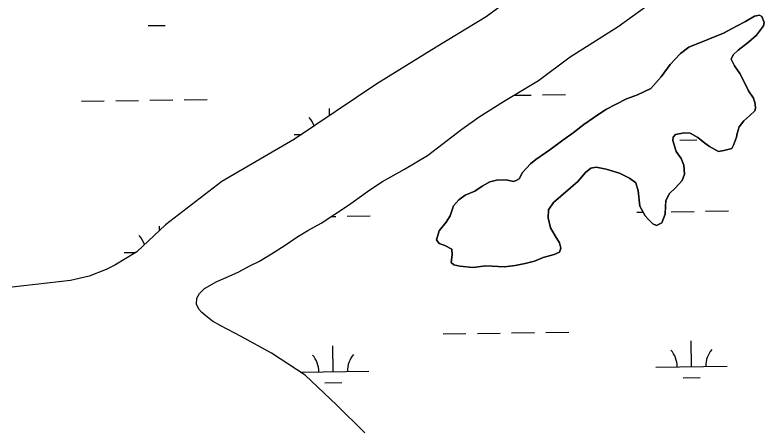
# Model space of a CAD drawing. Extents: x 3767014 to 3805179, y 361544 to 387384.
# Drawn here: x 3798204 to 3799254, y 377294 to 377879 of the extents above; entities that cross this region are included whole.
import ezdxf

# ---------------------------------------------------------------- set-up
doc = ezdxf.new("R2010")
doc.units = 0
doc.layers.add('V-TOPO-SHOR', color=7, linetype='Continuous')
doc.layers.add('V-WETL-SWMP', color=7, linetype='Continuous')

msp = doc.modelspace()

# ---------------------------------------------------------------- linework, layer by layer
at = {"layer": 'V-TOPO-SHOR'}
for points in [[(3799258.124, 378148.597), (3799182.141, 378092.934), (3799102.658, 378034.314), (3799041.687, 377992.101), (3799008.014, 377972.434), (3798990.591, 377960.85), (3798974.027, 377949.734), (3798937.788, 377930.376), (3798920.368, 377918.715), (3798863.749, 377876.346), (3798793.289, 377833.977), (3798710.622, 377782.437), (3798594.977, 377705.006), (3798493.255, 377645.77), (3798414.551, 377585.206), (3798374.187, 377547.5), (3798343.7, 377528.763), (3798331.492, 377522.701), (3798307.461, 377513.528), (3798281.566, 377507.39), (3798199.777, 377497.824)], [(3798693.453, 377293.716), (3798654.066, 377333.298), (3798609.827, 377374.674), (3798562.865, 377405.631), (3798520.334, 377428.811), (3798491.719, 377443.591), (3798480.136, 377450.202), (3798470.883, 377457.669), (3798465.361, 377462.57), (3798460.93, 377467.08), (3798458.054, 377473.924), (3798458.445, 377482.632), (3798461.868, 377489.241), (3798469.023, 377495.85), (3798486.132, 377506.035), (3798499.508, 377511.241), (3798517.239, 377519.482), (3798531.549, 377527.256), (3798546.014, 377534.094), (3798562.889, 377544.357), (3798582.175, 377556.872), (3798598.586, 377567.835), (3798613.671, 377577.395), (3798632.337, 377587.424), (3798670.678, 377612.535), (3798700.697, 377634.147), (3798718.195, 377645.886), (3798749.069, 377663.067), (3798781.188, 377682.111), (3798829.484, 377719.119), (3798853.826, 377736.222), (3798887.735, 377757.832), (3798936.963, 377787.45), (3798981.058, 377820.57), (3799048.562, 377862.86), (3799100.203, 377900.565)], [(3798932.985, 377676.717), (3798952.57, 377690.301), (3798970.955, 377703.886), (3798985.345, 377713.874), (3799000.133, 377725.461), (3799013.724, 377735.05), (3799030.91, 377746.638), (3799060.086, 377761.418), (3799075.274, 377767.011), (3799094.059, 377776.201), (3799108.448, 377792.183), (3799121.24, 377809.765), (3799135.631, 377824.949), (3799147.22, 377834.138), (3799173.998, 377844.526), (3799195.981, 377853.713), (3799213.967, 377863.302), (3799226.757, 377869.694), (3799239.546, 377877.286), (3799246.34, 377878.881), (3799249.537, 377876.882), (3799252.733, 377868.49), (3799251.933, 377863.695), (3799241.938, 377850.508), (3799230.748, 377840.917), (3799216.359, 377829.731), (3799209.564, 377823.337), (3799206.764, 377817.345), (3799211.159, 377807.75), (3799218.751, 377796.959), (3799225.143, 377784.571), (3799231.135, 377772.58), (3799237.928, 377762.587), (3799240.325, 377754.594), (3799240.724, 377748.198), (3799239.923, 377745.001), (3799232.729, 377738.21), (3799224.334, 377731.018), (3799217.94, 377722.228), (3799215.14, 377713.034), (3799214.34, 377707.84), (3799209.94, 377696.65), (3799207.542, 377692.255), (3799196.352, 377689.06), (3799188.758, 377687.862), (3799176.372, 377694.657), (3799169.579, 377699.456), (3799159.988, 377707.449), (3799149.199, 377713.446), (3799140.806, 377713.847), (3799128.815, 377711.451), (3799125.219, 377707.855), (3799124.817, 377703.06), (3799129.612, 377687.872), (3799136.405, 377678.28), (3799140.399, 377668.689), (3799141.195, 377656.298), (3799137.996, 377647.107), (3799128.403, 377636.717), (3799120.41, 377629.125), (3799115.212, 377619.135), (3799114.813, 377612.342), (3799114.01, 377599.954), (3799109.611, 377587.965), (3799102.017, 377584.368), (3799096.823, 377586.769), (3799090.03, 377593.564), (3799086.034, 377597.959), (3799078.844, 377611.15), (3799076.45, 377632.732), (3799073.255, 377643.92), (3799064.063, 377650.718), (3799050.477, 377657.513), (3799031.695, 377663.11), (3799017.707, 377665.912), (3799010.113, 377664.714), (3799002.519, 377658.322), (3798991.726, 377645.933), (3798957.752, 377616.366), (3798950.957, 377606.376), (3798950.156, 377595.186), (3798953.75, 377580.799), (3798960.142, 377569.606), (3798966.134, 377560.016), (3798968.131, 377552.422), (3798966.132, 377546.827), (3798958.94, 377543.63), (3798943.352, 377539.237), (3798931.361, 377534.442), (3798918.172, 377530.848), (3798904.184, 377528.454), (3798888.998, 377526.457), (3798863.022, 377527.661), (3798844.637, 377525.667), (3798826.653, 377527.268), (3798818.263, 377529.267), (3798814.664, 377532.466), (3798815.866, 377543.255), (3798815.467, 377551.248), (3798805.876, 377556.047), (3798797.885, 377558.844)], [(3798797.885, 377558.844), (3798793.889, 377564.04), (3798797.488, 377576.83), (3798807.482, 377588.817), (3798813.077, 377597.607), (3798817.875, 377611.994), (3798825.471, 377619.985), (3798834.264, 377626.778), (3798847.453, 377632.372), (3798857.844, 377639.163), (3798868.637, 377645.555), (3798877.829, 377647.551), (3798891.417, 377648.348), (3798901.807, 377645.95), (3798905.405, 377647.148), (3798909.802, 377649.544), (3798914.598, 377658.336), (3798925.391, 377670.722), (3798932.985, 377676.717)]]:
    msp.add_lwpolyline(points, dxfattribs=at)
at = {"layer": 'V-WETL-SWMP'}
for p, q in [((3798920.367, 377918.715), (3798863.749, 377876.345)), ((3799048.562, 377862.86), (3799100.202, 377900.566)), ((3798863.749, 377876.345), (3798793.29, 377833.977)), ((3799226.756, 377869.694), (3799213.967, 377863.301)), ((3799239.546, 377877.285), (3799226.756, 377869.694)), ((3799246.34, 377878.882), (3799239.546, 377877.285)), ((3799249.537, 377876.883), (3799246.34, 377878.882)), ((3799252.733, 377868.49), (3799249.537, 377876.883)), ((3798390.073, 377864.159), (3798414.07, 377864.492)), ((3798981.058, 377820.57), (3799048.562, 377862.86)), ((3799213.967, 377863.301), (3799195.981, 377853.713)), ((3799241.939, 377850.508), (3799251.933, 377863.695)), ((3799251.933, 377863.695), (3799252.733, 377868.49)), ((3799195.981, 377853.713), (3799173.999, 377844.525)), ((3799230.748, 377840.918), (3799241.939, 377850.508)), ((3799173.999, 377844.525), (3799147.221, 377834.139)), ((3799216.359, 377829.731), (3799230.748, 377840.918)), ((3798793.29, 377833.977), (3798710.621, 377782.436)), ((3799147.221, 377834.139), (3799135.63, 377824.949)), ((3799209.564, 377823.338), (3799216.359, 377829.731)), ((3798936.962, 377787.451), (3798981.058, 377820.57)), ((3799135.63, 377824.949), (3799121.24, 377809.765)), ((3799206.765, 377817.344), (3799209.564, 377823.338)), ((3799211.159, 377807.751), (3799206.765, 377817.344)), ((3799121.24, 377809.765), (3799108.448, 377792.183)), ((3799218.751, 377796.96), (3799211.159, 377807.751)), ((3799225.143, 377784.57), (3799218.751, 377796.96)), ((3798887.734, 377757.833), (3798936.962, 377787.451)), ((3799108.448, 377792.183), (3799094.058, 377776.2)), ((3798710.621, 377782.436), (3798594.977, 377705.006)), ((3799094.058, 377776.2), (3799075.274, 377767.011)), ((3799231.136, 377772.579), (3799225.143, 377784.57)), ((3798902.347, 377766.625), (3798926.539, 377766.961)), ((3798942.537, 377767.183), (3798974.534, 377767.628)), ((3799075.274, 377767.011), (3799060.086, 377761.419)), ((3799237.928, 377762.587), (3799231.136, 377772.579)), ((3798296.691, 377758.212), (3798328.688, 377758.656)), ((3798344.687, 377758.879), (3798376.684, 377759.323)), ((3798392.682, 377759.545), (3798424.679, 377759.99)), ((3798440.678, 377760.212), (3798472.674, 377760.656)), ((3798853.826, 377736.221), (3798887.734, 377757.833)), ((3799060.086, 377761.419), (3799030.91, 377746.637)), ((3799240.324, 377754.594), (3799237.928, 377762.587)), ((3799240.723, 377748.199), (3799240.324, 377754.594)), ((3798644.321, 377738.045), (3798644.179, 377748.295)), ((3799030.91, 377746.637), (3799013.723, 377735.05)), ((3799232.728, 377738.21), (3799239.923, 377745.002)), ((3799239.923, 377745.002), (3799240.723, 377748.199)), ((3798829.484, 377719.118), (3798853.826, 377736.221)), ((3799013.723, 377735.05), (3799000.133, 377725.461)), ((3799224.334, 377731.018), (3799232.728, 377738.21)), ((3799000.133, 377725.461), (3798985.345, 377713.874)), ((3799217.939, 377722.227), (3799224.334, 377731.018)), ((3798781.188, 377682.112), (3798829.484, 377719.118)), ((3798985.345, 377713.874), (3798970.956, 377703.885)), ((3799128.816, 377711.451), (3799140.806, 377713.847)), ((3799140.806, 377713.847), (3799149.198, 377713.446)), ((3799149.198, 377713.446), (3799159.988, 377707.45)), ((3799214.339, 377707.84), (3799215.14, 377713.035)), ((3799215.14, 377713.035), (3799217.939, 377722.227)), ((3798594.977, 377705.006), (3798493.255, 377645.769)), ((3798594.684, 377711.604), (3798605.047, 377711.748)), ((3798970.956, 377703.885), (3798952.57, 377690.301)), ((3799124.818, 377703.06), (3799125.219, 377707.855)), ((3799129.611, 377687.872), (3799124.818, 377703.06)), ((3799125.219, 377707.855), (3799128.816, 377711.451)), ((3799134.754, 377703.674), (3799158.751, 377704.008)), ((3799159.988, 377707.45), (3799169.578, 377699.455)), ((3799209.941, 377696.651), (3799214.339, 377707.84)), ((3799169.578, 377699.455), (3799176.371, 377694.658)), ((3799176.371, 377694.658), (3799188.759, 377687.862)), ((3799196.352, 377689.06), (3799207.543, 377692.255)), ((3799207.543, 377692.255), (3799209.941, 377696.651)), ((3798749.069, 377663.066), (3798781.188, 377682.112)), ((3798952.57, 377690.301), (3798932.985, 377676.716)), ((3799136.404, 377678.28), (3799129.611, 377687.872)), ((3799188.759, 377687.862), (3799196.352, 377689.06)), ((3798925.391, 377670.723), (3798914.598, 377658.336)), ((3798932.985, 377676.716), (3798925.391, 377670.723)), ((3799140.399, 377668.688), (3799136.404, 377678.28)), ((3798718.195, 377645.886), (3798749.069, 377663.066)), ((3799002.52, 377658.321), (3799010.114, 377664.714)), ((3799010.114, 377664.714), (3799017.707, 377665.911)), ((3799017.707, 377665.911), (3799031.694, 377663.111)), ((3799031.694, 377663.111), (3799050.477, 377657.513)), ((3799141.196, 377656.299), (3799140.399, 377668.688)), ((3798909.801, 377649.544), (3798905.404, 377647.147)), ((3798914.598, 377658.336), (3798909.801, 377649.544)), ((3798991.727, 377645.934), (3799002.52, 377658.321)), ((3799050.477, 377657.513), (3799064.063, 377650.717)), ((3799064.063, 377650.717), (3799073.254, 377643.921)), ((3799137.997, 377647.107), (3799141.196, 377656.299)), ((3798493.255, 377645.769), (3798414.55, 377585.207)), ((3798700.697, 377634.147), (3798718.195, 377645.886)), ((3798857.845, 377639.163), (3798847.453, 377632.371)), ((3798868.637, 377645.555), (3798857.845, 377639.163)), ((3798877.829, 377647.552), (3798868.637, 377645.555)), ((3798891.417, 377648.349), (3798877.829, 377647.552)), ((3798901.807, 377645.949), (3798891.417, 377648.349)), ((3798905.404, 377647.147), (3798901.807, 377645.949)), ((3798957.752, 377616.366), (3798991.727, 377645.934)), ((3799073.254, 377643.921), (3799076.449, 377632.731)), ((3799128.404, 377636.718), (3799137.997, 377647.107)), ((3798670.677, 377612.535), (3798700.697, 377634.147)), ((3798847.453, 377632.371), (3798834.264, 377626.778)), ((3799076.449, 377632.731), (3799078.843, 377611.15)), ((3799115.212, 377619.136), (3799120.41, 377629.126)), ((3799120.41, 377629.126), (3799128.404, 377636.718)), ((3798825.471, 377619.985), (3798817.876, 377611.994)), ((3798834.264, 377626.778), (3798825.471, 377619.985)), ((3799114.01, 377599.953), (3799115.212, 377619.136)), ((3798632.337, 377587.424), (3798670.677, 377612.535)), ((3798817.876, 377611.994), (3798813.078, 377597.607)), ((3798950.957, 377606.376), (3798957.752, 377616.366)), ((3799078.843, 377611.15), (3799086.035, 377597.96)), ((3798646.782, 377596.885), (3798652.873, 377596.97)), ((3798668.872, 377597.192), (3798700.869, 377597.636)), ((3798813.078, 377597.607), (3798807.482, 377588.816)), ((3798950.155, 377595.186), (3798950.957, 377606.376)), ((3799074.741, 377602.83), (3799083.314, 377602.949)), ((3799086.035, 377597.96), (3799090.03, 377593.563)), ((3799109.612, 377587.965), (3799114.01, 377599.953)), ((3799122.736, 377603.497), (3799154.733, 377603.941)), ((3799170.731, 377604.163), (3799202.728, 377604.608)), ((3798613.672, 377577.396), (3798632.337, 377587.424)), ((3798807.482, 377588.816), (3798797.488, 377576.829)), ((3798953.75, 377580.798), (3798950.155, 377595.186)), ((3799090.03, 377593.563), (3799096.823, 377586.768)), ((3799096.823, 377586.768), (3799102.018, 377584.369)), ((3799102.018, 377584.369), (3799109.612, 377587.965)), ((3798414.55, 377585.207), (3798374.186, 377547.5)), ((3798406.059, 377577.275), (3798405.978, 377583.109)), ((3798598.585, 377567.834), (3798613.672, 377577.396)), ((3798797.488, 377576.829), (3798793.889, 377564.041)), ((3798960.142, 377569.607), (3798953.75, 377580.798)), ((3798582.176, 377556.873), (3798598.585, 377567.834)), ((3798966.135, 377560.015), (3798960.142, 377569.607)), ((3798562.889, 377544.357), (3798582.176, 377556.873)), ((3798793.889, 377564.041), (3798797.885, 377558.845)), ((3798797.885, 377558.845), (3798805.877, 377556.046)), ((3798805.877, 377556.046), (3798815.468, 377551.248)), ((3798968.132, 377552.421), (3798966.135, 377560.015)), ((3798374.186, 377547.5), (3798343.7, 377528.764)), ((3798356.483, 377546.418), (3798372.794, 377546.644)), ((3798546.013, 377534.095), (3798562.889, 377544.357)), ((3798815.468, 377551.248), (3798815.866, 377543.255)), ((3798958.939, 377543.63), (3798966.133, 377546.826)), ((3798966.133, 377546.826), (3798968.132, 377552.421)), ((3798531.548, 377527.255), (3798546.013, 377534.095)), ((3798815.866, 377543.255), (3798814.665, 377532.465)), ((3798918.173, 377530.849), (3798931.362, 377534.443)), ((3798931.362, 377534.443), (3798943.352, 377539.237)), ((3798943.352, 377539.237), (3798958.939, 377543.63)), ((3798343.7, 377528.764), (3798331.491, 377522.701)), ((3798517.239, 377519.481), (3798531.548, 377527.255)), ((3798814.665, 377532.465), (3798818.262, 377529.267)), ((3798818.262, 377529.267), (3798826.654, 377527.268)), ((3798826.654, 377527.268), (3798844.637, 377525.666)), ((3798844.637, 377525.666), (3798863.021, 377527.661)), ((3798863.021, 377527.661), (3798888.998, 377526.458)), ((3798888.998, 377526.458), (3798904.185, 377528.453)), ((3798904.185, 377528.453), (3798918.173, 377530.849)), ((3798307.461, 377513.529), (3798281.565, 377507.391)), ((3798331.491, 377522.701), (3798307.461, 377513.529)), ((3798499.508, 377511.241), (3798517.239, 377519.481)), ((3798281.565, 377507.391), (3798199.776, 377497.824)), ((3798469.023, 377495.85), (3798486.132, 377506.034)), ((3798486.132, 377506.034), (3798499.508, 377511.241)), ((3798461.867, 377489.241), (3798469.023, 377495.85)), ((3798458.054, 377473.923), (3798458.445, 377482.632)), ((3798458.445, 377482.632), (3798461.867, 377489.241)), ((3798460.93, 377467.08), (3798458.054, 377473.923)), ((3798465.362, 377462.569), (3798460.93, 377467.08)), ((3798470.882, 377457.669), (3798465.362, 377462.569)), ((3798480.135, 377450.202), (3798470.882, 377457.669)), ((3798491.72, 377443.59), (3798480.135, 377450.202)), ((3798520.333, 377428.811), (3798491.72, 377443.59)), ((3798562.865, 377405.631), (3798520.333, 377428.811)), ((3798803.172, 377432.54), (3798835.169, 377432.985)), ((3798851.167, 377433.207), (3798883.164, 377433.652)), ((3798899.163, 377433.874), (3798931.159, 377434.318)), ((3798947.158, 377434.541), (3798979.155, 377434.985)), ((3799151.159, 377386.627), (3799150.659, 377422.624)), ((3798649.3, 377379.656), (3798648.799, 377415.653)), ((3798609.827, 377374.674), (3798562.865, 377405.631)), ((3799101.164, 377385.933), (3799201.154, 377387.322)), ((3798603.24, 377379.016), (3798699.295, 377380.35)), ((3798654.066, 377333.297), (3798609.827, 377374.674)), ((3799139.375, 377371.031), (3799163.372, 377371.365)), ((3798637.515, 377364.06), (3798661.513, 377364.393)), ((3798693.453, 377293.717), (3798654.066, 377333.297))]:
    msp.add_line(p, q, dxfattribs=at)
for centre, start, end in [((3798589.434, 377712.006), 19.177676, 41.567696), ((3798351.234, 377546.82), 17.555913, 41.567696), ((3799095.915, 377386.335), 0.024037, 41.567696), ((3799206.39, 377387.87), 140.024034, 181.567693), ((3798594.055, 377379.363), 0.024037, 41.567696), ((3798704.531, 377380.898), 140.024034, 181.567693)]:
    msp.add_arc(centre, 35.246, start, end, dxfattribs=at)

doc.saveas('drawing.dxf')
